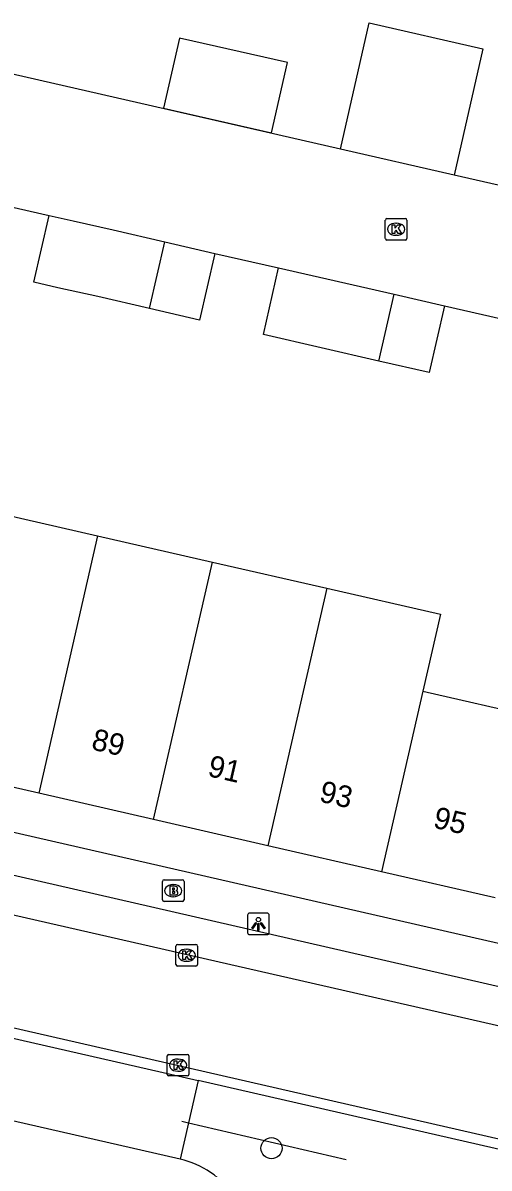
# Model space of a CAD drawing. Extents: x 159628 to 160723, y 388176 to 389416.
# Drawn here: x 160246.2 to 160267.8, y 388567 to 388620 of the extents above; entities that cross this region are included whole.
import ezdxf

# ---------------------------------------------------------------- set-up
doc = ezdxf.new("R2010")
doc.units = 0
for name, color, linetype in [('IMGEO_Boom', 7, 'Continuous'), ('IMGEO_Brandkraan', 7, 'Continuous'), ('IMGEO_Groenvoorziening', 7, 'Continuous'), ('IMGEO_Hek', 7, 'Continuous'), ('IMGEO_Kolk', 7, 'Continuous'), ('IMGEO_Lichtpunt', 7, 'Continuous'), ('IMGEO_Pand', 7, 'Continuous'), ('IMGEO_Pand_nummerreeks', 7, 'Continuous'), ('IMGEO_Rijbaan_lokaal_open', 7, 'Continuous'), ('IMGEO_Voetpad_halfverhard', 7, 'Continuous'), ('IMGEO_Voetpad_open', 7, 'Continuous')]:
    doc.layers.add(name, color=color, linetype=linetype)

msp = doc.modelspace()

# ---------------------------------------------------------------- linework, layer by layer
at = {"layer": 'IMGEO_Boom'}
msp.add_circle((160257.711, 388567.941), 0.489, dxfattribs=at)
at = {"layer": 'IMGEO_Brandkraan'}
for p, q in [((160252.661, 388579.433), (160252.661, 388580.285)), ((160252.736, 388580.359), (160253.588, 388580.359)), ((160253.149, 388580.139), (160253.174, 388580.139)), ((160253.662, 388580.285), (160253.662, 388579.433)), ((160253.172, 388579.579), (160253.147, 388579.579)), ((160253.588, 388579.359), (160252.736, 388579.359))]:
    msp.add_line(p, q, dxfattribs=at)
for points in [[(160252.661, 388579.433), (160252.661, 388580.285)], [(160252.736, 388580.359), (160253.588, 388580.359)], [(160253.009, 388580.059), (160253.009, 388579.659), (160253.222, 388579.659)], [(160253.24, 388580.059), (160253.009, 388580.059)], [(160253.188, 388579.978), (160253.134, 388579.978), (160253.134, 388579.902)], [(160253.662, 388580.285), (160253.662, 388579.433)], [(160253.134, 388579.902), (160253.187, 388579.902)], [(160253.196, 388579.826), (160253.134, 388579.826), (160253.134, 388579.745)], [(160253.134, 388579.745), (160253.196, 388579.745)], [(160253.588, 388579.359), (160252.736, 388579.359)]]:
    msp.add_lwpolyline(points, dxfattribs=at)
for centre, radius, start, end in [((160252.738, 388580.283), 0.0765, 91.552, 178.448), ((160252.738, 388580.283), 0.0765, 91.552, 178.448), ((160253.189, 388579.94), 0.0379, 267.8285, 90.9355), ((160253.244, 388579.914), 0.145, 59.4692, 91.5367), ((160253.269, 388579.961), 0.0922, 285.5137, 58.1501), ((160253.586, 388580.283), 0.0765, 1.552, 88.448), ((160253.586, 388580.283), 0.0765, 1.552, 88.448), ((160252.738, 388579.435), 0.0765, 181.552, 268.448), ((160252.738, 388579.435), 0.0765, 181.552, 268.448), ((160253.197, 388579.785), 0.0404, 269.8759, 90.5077), ((160253.228, 388579.91), 0.251, 268.6676, 293.5347), ((160253.274, 388579.769), 0.105, 301.3115, 78.989), ((160253.586, 388579.435), 0.0765, 271.552, 358.448), ((160253.586, 388579.435), 0.0765, 271.552, 358.448)]:
    msp.add_arc(centre, radius, start, end, dxfattribs=at)
for centre, major_axis, ratio, start_param, end_param in [((160253.148, 388579.859), (-0.387, 0.002), 0.722429, 4.712389, 7.853982), ((160253.173, 388579.859), (-0.39, 0.002), 0.717154, 1.570796, 4.712389)]:
    msp.add_ellipse(centre, major_axis=major_axis, ratio=ratio, start_param=start_param, end_param=end_param, dxfattribs=at)
at = {"layer": 'IMGEO_Groenvoorziening'}
msp.add_lwpolyline([(160254.312, 388571.072), (160253.866, 388569.121), (160253.481, 388567.436)], dxfattribs=at)
at = {"layer": 'IMGEO_Hek'}
for points in [[(160253.555, 388569.193), (160253.866, 388569.121)], [(160253.866, 388569.121), (160261.164, 388567.426)]]:
    msp.add_lwpolyline(points, dxfattribs=at)
at = {"layer": 'IMGEO_Kolk'}
for p, q in [((160262.979, 388610.039), (160262.979, 388610.891)), ((160263.054, 388610.965), (160263.906, 388610.965)), ((160263.467, 388610.745), (160263.492, 388610.745)), ((160263.98, 388610.891), (160263.98, 388610.039)), ((160263.49, 388610.185), (160263.465, 388610.185)), ((160263.906, 388609.965), (160263.054, 388609.965)), ((160253.363, 388577.37), (160254.215, 388577.37)), ((160253.288, 388576.444), (160253.288, 388577.296)), ((160253.776, 388577.15), (160253.801, 388577.15)), ((160254.289, 388577.296), (160254.289, 388576.444)), ((160254.215, 388576.37), (160253.363, 388576.37)), ((160253.799, 388576.59), (160253.774, 388576.59)), ((160252.887, 388571.358), (160252.887, 388572.21)), ((160252.962, 388572.284), (160253.814, 388572.284)), ((160253.375, 388572.064), (160253.4, 388572.064)), ((160253.888, 388572.21), (160253.888, 388571.358)), ((160253.398, 388571.504), (160253.373, 388571.504)), ((160253.814, 388571.284), (160252.962, 388571.284))]:
    msp.add_line(p, q, dxfattribs=at)
for points in [[(160262.979, 388610.039), (160262.979, 388610.891)], [(160263.054, 388610.965), (160263.906, 388610.965)], [(160263.98, 388610.891), (160263.98, 388610.039)], [(160263.3, 388610.665), (160263.423, 388610.665), (160263.423, 388610.514), (160263.553, 388610.665), (160263.717, 388610.665), (160263.571, 388610.514), (160263.724, 388610.265), (160263.572, 388610.265), (160263.487, 388610.429), (160263.423, 388610.362), (160263.423, 388610.265), (160263.3, 388610.265), (160263.3, 388610.665)], [(160263.906, 388609.965), (160263.054, 388609.965)], [(160253.363, 388577.37), (160254.215, 388577.37)], [(160253.288, 388576.444), (160253.288, 388577.296)], [(160253.609, 388577.07), (160253.732, 388577.07), (160253.732, 388576.919), (160253.862, 388577.07), (160254.026, 388577.07), (160253.88, 388576.919), (160254.033, 388576.67), (160253.881, 388576.67), (160253.796, 388576.834), (160253.732, 388576.767), (160253.732, 388576.67), (160253.609, 388576.67), (160253.609, 388577.07)], [(160254.289, 388577.296), (160254.289, 388576.444)], [(160254.215, 388576.37), (160253.363, 388576.37)], [(160252.887, 388571.358), (160252.887, 388572.21)], [(160252.962, 388572.284), (160253.814, 388572.284)], [(160253.888, 388572.21), (160253.888, 388571.358)], [(160253.208, 388571.984), (160253.331, 388571.984), (160253.331, 388571.833), (160253.461, 388571.984), (160253.625, 388571.984), (160253.479, 388571.833), (160253.632, 388571.584), (160253.48, 388571.584), (160253.395, 388571.748), (160253.331, 388571.681), (160253.331, 388571.584), (160253.208, 388571.584), (160253.208, 388571.984)], [(160253.814, 388571.284), (160252.962, 388571.284)]]:
    msp.add_lwpolyline(points, dxfattribs=at)
for centre, start, end in [((160263.056, 388610.889), 91.552, 178.448), ((160263.056, 388610.889), 91.552, 178.448), ((160263.904, 388610.889), 1.552, 88.448), ((160263.904, 388610.889), 1.552, 88.448), ((160263.056, 388610.041), 181.552, 268.448), ((160263.056, 388610.041), 181.552, 268.448), ((160263.904, 388610.041), 271.552, 358.448), ((160263.904, 388610.041), 271.552, 358.448), ((160253.365, 388577.294), 91.552, 178.448), ((160253.365, 388577.294), 91.552, 178.448), ((160254.213, 388577.294), 1.552, 88.448), ((160254.213, 388577.294), 1.552, 88.448), ((160253.365, 388576.446), 181.552, 268.448), ((160253.365, 388576.446), 181.552, 268.448), ((160254.213, 388576.446), 271.552, 358.448), ((160254.213, 388576.446), 271.552, 358.448), ((160252.964, 388572.208), 91.552, 178.448), ((160252.964, 388572.208), 91.552, 178.448), ((160253.812, 388572.208), 1.552, 88.448), ((160253.812, 388572.208), 1.552, 88.448), ((160252.964, 388571.36), 181.552, 268.448), ((160252.964, 388571.36), 181.552, 268.448), ((160253.812, 388571.36), 271.552, 358.448), ((160253.812, 388571.36), 271.552, 358.448)]:
    msp.add_arc(centre, 0.0765, start, end, dxfattribs=at)
for centre, major_axis, ratio, start_param, end_param in [((160263.466, 388610.465), (-0.387, 0.002), 0.722429, 4.712389, 7.853982), ((160263.491, 388610.465), (-0.39, 0.002), 0.717154, 1.570796, 4.712389), ((160253.775, 388576.87), (-0.387, 0.002), 0.722429, 4.712389, 7.853982), ((160253.8, 388576.87), (-0.39, 0.002), 0.717154, 1.570796, 4.712389), ((160253.374, 388571.784), (-0.387, 0.002), 0.722429, 4.712389, 7.853982), ((160253.399, 388571.784), (-0.39, 0.002), 0.717154, 1.570796, 4.712389)]:
    msp.add_ellipse(centre, major_axis=major_axis, ratio=ratio, start_param=start_param, end_param=end_param, dxfattribs=at)
at = {"layer": 'IMGEO_Lichtpunt'}
for p, q in [((160256.607, 388578.724), (160256.607, 388577.917)), ((160256.607, 388578.724), (160256.607, 388577.917)), ((160257.509, 388578.819), (160256.701, 388578.819)), ((160257.509, 388578.819), (160256.701, 388578.819)), ((160257.603, 388577.917), (160257.603, 388578.724)), ((160257.603, 388577.917), (160257.603, 388578.724)), ((160256.701, 388577.823), (160257.509, 388577.823)), ((160256.701, 388577.823), (160257.509, 388577.823))]:
    msp.add_line(p, q, dxfattribs=at)
for points in [[(160256.981, 388578.388), (160257.02, 388578.36), (160256.832, 388578.098), (160256.794, 388578.125), (160256.981, 388578.388)], [(160257.193, 388578.36), (160257.231, 388578.387), (160257.418, 388578.125), (160257.379, 388578.097), (160257.193, 388578.36)], [(160257.083, 388578.34), (160257.13, 388578.34), (160257.13, 388578.018), (160257.083, 388578.018), (160257.083, 388578.34)]]:
    msp.add_lwpolyline(points, dxfattribs=at)
msp.add_circle((160257.106, 388578.522), 0.0994, dxfattribs=at)
for centre, start, end in [((160256.701, 388578.724), 90, 180), ((160256.701, 388578.724), 90, 180), ((160257.509, 388578.724), 0, 90), ((160257.509, 388578.724), 0, 90), ((160256.701, 388577.917), 180, 270), ((160256.701, 388577.917), 180, 270), ((160257.509, 388577.917), 270, 0), ((160257.509, 388577.917), 270, 360)]:
    msp.add_arc(centre, 0.0946, start, end, dxfattribs=at)
at = {"layer": 'IMGEO_Pand'}
for points in [[(160260.902, 388614.163), (160262.232, 388620.012), (160267.497, 388618.813), (160266.165, 388612.963)], [(160257.712, 388614.927), (160258.45, 388618.173), (160253.456, 388619.308), (160252.718, 388616.063), (160257.712, 388614.927)], [(160266.165, 388612.963), (160260.902, 388614.163)], [(160252.068, 388606.793), (160249.676, 388607.346), (160247.825, 388607.756), (160246.713, 388608.011), (160247.418, 388611.101)], [(160247.418, 388611.101), (160248.53, 388610.846), (160250.381, 388610.436), (160252.775, 388609.882)], [(160252.068, 388606.793), (160252.775, 388609.882)], [(160252.775, 388609.882), (160255.09, 388609.347)], [(160255.09, 388609.347), (160254.385, 388606.257), (160252.068, 388606.793)], [(160262.68, 388604.366), (160257.334, 388605.587), (160258.039, 388608.677)], [(160258.039, 388608.677), (160263.387, 388607.456)], [(160262.68, 388604.366), (160263.387, 388607.456)], [(160263.387, 388607.456), (160265.711, 388606.925)], [(160265.711, 388606.925), (160265.006, 388603.835), (160262.68, 388604.366)], [(160244.395, 388597.482), (160249.663, 388596.277)], [(160249.663, 388596.277), (160246.938, 388584.364)], [(160249.663, 388596.277), (160254.973, 388595.064)], [(160252.251, 388583.149), (160254.973, 388595.064)], [(160254.973, 388595.064), (160260.273, 388593.852)], [(160260.273, 388593.852), (160257.546, 388581.938)], [(160260.273, 388593.852), (160265.528, 388592.651), (160264.715, 388589.093)], [(160264.715, 388589.093), (160262.802, 388580.736)], [(160264.715, 388589.093), (160269.983, 388587.888)], [(160246.938, 388584.364), (160241.662, 388585.571)], [(160252.251, 388583.149), (160246.938, 388584.364)], [(160257.546, 388581.938), (160252.251, 388583.149)], [(160262.802, 388580.736), (160257.546, 388581.938)], [(160268.067, 388579.532), (160262.802, 388580.736)]]:
    msp.add_lwpolyline(points, dxfattribs=at)
at = {"layer": 'IMGEO_Rijbaan_lokaal_open'}
for points in [[(160260.902, 388614.163), (160241.13, 388618.685)], [(160270.038, 388612.082), (160266.165, 388612.963)], [(160244.562, 388611.752), (160247.418, 388611.101)], [(160255.09, 388609.347), (160258.039, 388608.677)], [(160265.711, 388606.925), (160271.535, 388605.598)], [(160215.35, 388585.681), (160290.55, 388568.508)], [(160213.9, 388580.744), (160214.368, 388580.694), (160289.861, 388563.423)]]:
    msp.add_lwpolyline(points, dxfattribs=at)
at = {"layer": 'IMGEO_Voetpad_halfverhard'}
msp.add_lwpolyline([(160253.481, 388567.436), (160236.87, 388571.231)], dxfattribs=at)
msp.add_arc((160252.574, 388563.424), 4.113, 34.0317, 77.2667, dxfattribs=at)
at = {"layer": 'IMGEO_Voetpad_open'}
for points in [[(160211.827, 388590.336), (160215.64, 388589.463), (160292.953, 388571.772)], [(160289.086, 388570.633), (160218.131, 388586.903)], [(160237.701, 388574.869), (160254.312, 388571.072)], [(160288.754, 388563.2), (160254.312, 388571.072)]]:
    msp.add_lwpolyline(points, dxfattribs=at)

# ---------------------------------------------------------------- texts
at = {"layer": 'IMGEO_Pand_nummerreeks'}
for s, p in [('89', (160249.329, 388586.402)), ('91', (160254.713, 388585.171)), ('93', (160259.877, 388583.99)), ('95', (160265.151, 388582.784))]:
    msp.add_text(s, height=1, rotation=347.119, dxfattribs=at).set_placement(p)

doc.saveas('drawing.dxf')
